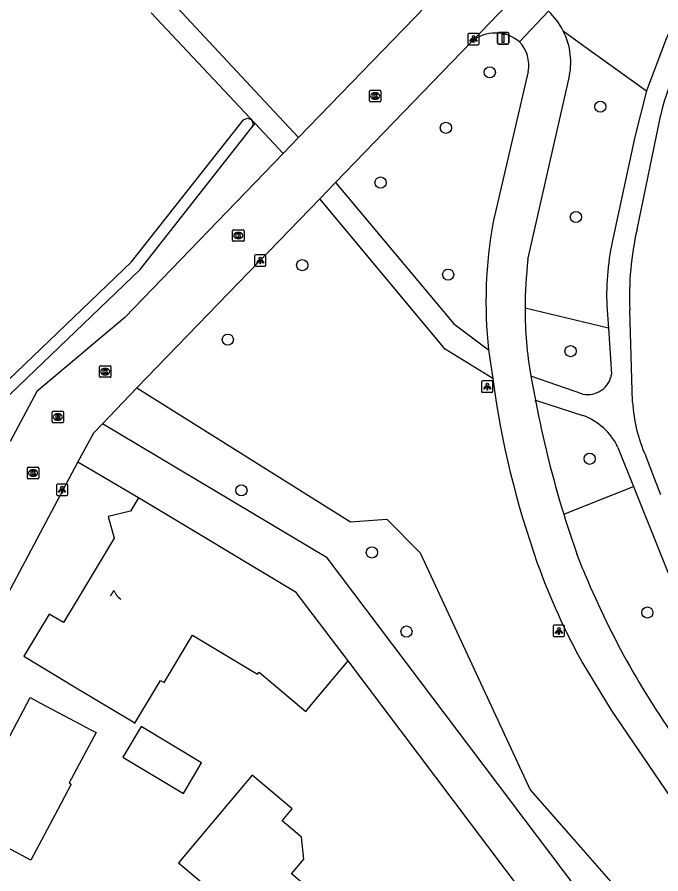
# Model space of a CAD drawing. Extents: x 157767 to 159171, y 387842 to 389425.
# Drawn here: x 158450.4 to 158506.8, y 388896.1 to 388971.1 of the extents above; entities that cross this region are included whole.
import ezdxf

# ---------------------------------------------------------------- set-up
doc = ezdxf.new("R2010")
doc.units = 0
for name, color, linetype in [('IMGEO_Berm_groen', 7, 'Continuous'), ('IMGEO_Boom', 7, 'Continuous'), ('IMGEO_Fietspad_gesloten', 7, 'Continuous'), ('IMGEO_Fietspad_open', 7, 'Continuous'), ('IMGEO_Groenvoorziening', 7, 'Continuous'), ('IMGEO_Kolk', 7, 'Continuous'), ('IMGEO_Lichtpunt', 7, 'Continuous'), ('IMGEO_Pand', 7, 'Continuous'), ('IMGEO_Pand_nummerreeks', 7, 'Continuous'), ('IMGEO_Rijbaan_lokaal_open', 7, 'Continuous'), ('IMGEO_Rioolput', 7, 'Continuous'), ('IMGEO_Verkeersbordpaal', 7, 'Continuous'), ('IMGEO_Voetpad_halfverhard', 7, 'Continuous'), ('IMGEO_Waterloop', 7, 'Continuous')]:
    doc.layers.add(name, color=color, linetype=linetype)

msp = doc.modelspace()

# ---------------------------------------------------------------- linework, layer by layer
at = {"layer": 'IMGEO_Berm_groen'}
msp.add_lwpolyline([(158470.979, 388961.356), (158471.282, 388961.741)], dxfattribs=at)
at = {"layer": 'IMGEO_Boom'}
for centre in [(158491.844, 388966.218), (158501.525, 388963.215), (158488.001, 388961.363), (158482.277, 388956.573), (158499.384, 388953.557), (158475.413, 388949.341), (158488.197, 388948.516), (158468.896, 388942.825), (158498.919, 388941.813), (158500.589, 388932.393), (158470.091, 388929.631), (158481.514, 388924.19), (158505.651, 388918.934), (158484.547, 388917.267)]:
    msp.add_circle(centre, 0.489, dxfattribs=at)
at = {"layer": 'IMGEO_Fietspad_gesloten'}
for points in [[(158496.984, 388971.565), (158494.454, 388968.892)], [(158495.22, 388966.306), (158492.137, 388953.125)], [(158495.189, 388949.83), (158498.76, 388965.635)], [(158491.738, 388941.941), (158492.097, 388939.407)], [(158495.429, 388939.633), (158495.85, 388937.521)], [(158495.881, 388937.386), (158495.85, 388937.521)], [(158500, 388922.733), (158499.947, 388922.863), (158499.467, 388924.077)], [(158500, 388914.473), (158502.482, 388910.393), (158511.442, 388897.226), (158511.933, 388896.575)]]:
    msp.add_lwpolyline(points, dxfattribs=at)
for centre, radius, start, end in [((158492.87, 388967.126), 6.052, 26.65104, 47.17378), ((158492.882, 388967.093), 6.057, 346.0678, 26.98026), ((158492.21, 388966.821), 3.054, 350.29428, 42.70539), ((158530.583, 388946.154), 39.073, 169.72319, 186.19037), ((158530.814, 388945.56), 35.88, 173.16496, 179.98867), ((158530.767, 388945.568), 35.833, 180.00233, 189.53454), ((158572.461, 388950.33), 81.103, 187.74015, 199.49576), ((158584.611, 388954.153), 90.3, 190.70066, 197.14173), ((158584.871, 388954.251), 90.578, 197.15265, 199.4588), ((158551.903, 388943.346), 59.394, 199.76365, 209.08693), ((158569.436, 388951.021), 74.977, 202.16559, 215.74651)]:
    msp.add_arc(centre, radius, start, end, dxfattribs=at)
at = {"layer": 'IMGEO_Fietspad_open'}
msp.add_arc((158492.346, 388966.37), 3.287, 50.11144, 129.83418, dxfattribs=at)
at = {"layer": 'IMGEO_Groenvoorziening'}
for points in [[(158498.279, 388969.841), (158500, 388968.6), (158505.561, 388964.597)], [(158502.231, 388943.828), (158494.934, 388945.567)], [(158460.935, 388938.589), (158479.632, 388926.883), (158482.82, 388927.105), (158485.75, 388924.149), (158495.38, 388903.415), (158500, 388898.148), (158502.249, 388895.584), (158506.729, 388890.476)], [(158502.939, 388890.179), (158477.589, 388923.712), (158457.911, 388935.462)], [(158461.07, 388928.973), (158455.767, 388932.082)], [(158498.322, 388927.538), (158504.447, 388929.951)], [(158479.542, 388868.468), (158497.831, 388890.309), (158479.43, 388914.712)]]:
    msp.add_lwpolyline(points, dxfattribs=at)
at = {"layer": 'IMGEO_Kolk'}
for p, q in [((158481.305, 388963.722), (158481.305, 388964.574)), ((158481.38, 388964.648), (158482.232, 388964.648)), ((158481.793, 388964.428), (158481.818, 388964.428)), ((158482.306, 388964.574), (158482.306, 388963.722)), ((158482.232, 388963.648), (158481.38, 388963.648)), ((158481.816, 388963.868), (158481.791, 388963.868)), ((158469.317, 388951.508), (158469.317, 388952.36)), ((158469.392, 388952.434), (158470.244, 388952.434)), ((158470.318, 388952.36), (158470.318, 388951.508)), ((158469.828, 388951.654), (158469.803, 388951.654)), ((158469.805, 388952.214), (158469.83, 388952.214)), ((158470.244, 388951.434), (158469.392, 388951.434)), ((158457.657, 388939.597), (158457.657, 388940.449)), ((158457.732, 388940.523), (158458.584, 388940.523)), ((158458.145, 388940.303), (158458.17, 388940.303)), ((158458.658, 388940.449), (158458.658, 388939.597)), ((158458.584, 388939.523), (158457.732, 388939.523)), ((158458.168, 388939.743), (158458.143, 388939.743)), ((158451.337, 388930.722), (158451.337, 388931.574)), ((158451.412, 388931.648), (158452.264, 388931.648)), ((158451.825, 388931.428), (158451.85, 388931.428)), ((158452.338, 388931.574), (158452.338, 388930.722)), ((158452.264, 388930.648), (158451.412, 388930.648)), ((158451.848, 388930.868), (158451.823, 388930.868))]:
    msp.add_line(p, q, dxfattribs=at)
for points in [[(158481.305, 388963.722), (158481.305, 388964.574)], [(158481.38, 388964.648), (158482.232, 388964.648)], [(158481.626, 388964.348), (158481.749, 388964.348), (158481.749, 388964.197), (158481.879, 388964.348), (158482.043, 388964.348), (158481.897, 388964.197), (158482.05, 388963.948), (158481.898, 388963.948), (158481.813, 388964.112), (158481.749, 388964.045), (158481.749, 388963.948), (158481.626, 388963.948), (158481.626, 388964.348)], [(158482.306, 388964.574), (158482.306, 388963.722)], [(158482.232, 388963.648), (158481.38, 388963.648)], [(158469.317, 388951.508), (158469.317, 388952.36)], [(158469.392, 388952.434), (158470.244, 388952.434)], [(158470.318, 388952.36), (158470.318, 388951.508)], [(158469.638, 388952.134), (158469.761, 388952.134), (158469.761, 388951.983), (158469.891, 388952.134), (158470.055, 388952.134), (158469.909, 388951.983), (158470.062, 388951.734), (158469.91, 388951.734), (158469.825, 388951.898), (158469.761, 388951.831), (158469.761, 388951.734), (158469.638, 388951.734), (158469.638, 388952.134)], [(158470.244, 388951.434), (158469.392, 388951.434)], [(158457.657, 388939.597), (158457.657, 388940.449)], [(158457.732, 388940.523), (158458.584, 388940.523)], [(158458.658, 388940.449), (158458.658, 388939.597)], [(158458.584, 388939.523), (158457.732, 388939.523)], [(158457.978, 388940.223), (158458.101, 388940.223), (158458.101, 388940.072), (158458.231, 388940.223), (158458.395, 388940.223), (158458.249, 388940.072), (158458.402, 388939.823), (158458.25, 388939.823), (158458.165, 388939.987), (158458.101, 388939.92), (158458.101, 388939.823), (158457.978, 388939.823), (158457.978, 388940.223)], [(158451.337, 388930.722), (158451.337, 388931.574)], [(158451.412, 388931.648), (158452.264, 388931.648)], [(158451.658, 388931.348), (158451.781, 388931.348), (158451.781, 388931.197), (158451.911, 388931.348), (158452.075, 388931.348), (158451.929, 388931.197), (158452.082, 388930.948), (158451.93, 388930.948), (158451.845, 388931.112), (158451.781, 388931.045), (158451.781, 388930.948), (158451.658, 388930.948), (158451.658, 388931.348)], [(158452.338, 388931.574), (158452.338, 388930.722)], [(158452.264, 388930.648), (158451.412, 388930.648)]]:
    msp.add_lwpolyline(points, dxfattribs=at)
for centre, start, end in [((158481.382, 388964.572), 91.55205, 178.44795), ((158481.382, 388964.572), 91.55205, 178.44795), ((158482.23, 388964.572), 1.55205, 88.44795), ((158482.23, 388964.572), 1.55205, 88.44795), ((158481.382, 388963.724), 181.55205, 268.44795), ((158481.382, 388963.724), 181.55205, 268.44795), ((158482.23, 388963.724), 271.55205, 358.44795), ((158482.23, 388963.724), 271.55205, 358.44795), ((158469.394, 388952.358), 91.55205, 178.44795), ((158469.394, 388952.358), 91.55205, 178.44795), ((158470.242, 388952.358), 1.55205, 88.44795), ((158470.242, 388952.358), 1.55205, 88.44795), ((158469.394, 388951.51), 181.55205, 268.44795), ((158469.394, 388951.51), 181.55205, 268.44795), ((158470.242, 388951.51), 271.55205, 358.44795), ((158470.242, 388951.51), 271.55205, 358.44795), ((158457.734, 388940.447), 91.55205, 178.44795), ((158457.734, 388940.447), 91.55205, 178.44795), ((158458.582, 388940.447), 1.55205, 88.44795), ((158458.582, 388940.447), 1.55205, 88.44795), ((158457.734, 388939.599), 181.55205, 268.44795), ((158457.734, 388939.599), 181.55205, 268.44795), ((158458.582, 388939.599), 271.55205, 358.44795), ((158458.582, 388939.599), 271.55205, 358.44795), ((158451.414, 388931.572), 91.55205, 178.44795), ((158451.414, 388931.572), 91.55205, 178.44795), ((158452.262, 388931.572), 1.55205, 88.44795), ((158452.262, 388931.572), 1.55205, 88.44795), ((158451.414, 388930.724), 181.55205, 268.44795), ((158451.414, 388930.724), 181.55205, 268.44795), ((158452.262, 388930.724), 271.55205, 358.44795), ((158452.262, 388930.724), 271.55205, 358.44795)]:
    msp.add_arc(centre, 0.0765, start, end, dxfattribs=at)
for centre, major_axis, ratio, start_param, end_param in [((158481.792, 388964.148), (-0.387, 0.002), 0.722429, 4.712389, 7.853982), ((158481.817, 388964.148), (-0.39, 0.002), 0.717154, 1.570796, 4.712389), ((158469.804, 388951.934), (-0.387, 0.002), 0.722429, 4.712389, 7.853982), ((158469.829, 388951.934), (-0.39, 0.002), 0.717154, 1.570796, 4.712389), ((158458.144, 388940.023), (-0.387, 0.002), 0.722429, 4.712389, 7.853982), ((158458.169, 388940.023), (-0.39, 0.002), 0.717154, 1.570796, 4.712389), ((158451.824, 388931.148), (-0.387, 0.002), 0.722429, 4.712389, 7.853982), ((158451.849, 388931.148), (-0.39, 0.002), 0.717154, 1.570796, 4.712389)]:
    msp.add_ellipse(centre, major_axis=major_axis, ratio=ratio, start_param=start_param, end_param=end_param, dxfattribs=at)
at = {"layer": 'IMGEO_Lichtpunt'}
for p, q in [((158489.92, 388969.536), (158489.92, 388968.729)), ((158489.92, 388969.536), (158489.92, 388968.729)), ((158490.822, 388969.631), (158490.014, 388969.631)), ((158490.822, 388969.631), (158490.014, 388969.631)), ((158490.916, 388968.729), (158490.916, 388969.536)), ((158490.916, 388968.729), (158490.916, 388969.536)), ((158490.014, 388968.635), (158490.822, 388968.635)), ((158490.014, 388968.635), (158490.822, 388968.635)), ((158471.243, 388950.152), (158471.243, 388949.345)), ((158471.243, 388950.152), (158471.243, 388949.345)), ((158472.145, 388950.247), (158471.337, 388950.247)), ((158472.145, 388950.247), (158471.337, 388950.247)), ((158472.239, 388949.345), (158472.239, 388950.152)), ((158472.239, 388949.345), (158472.239, 388950.152)), ((158471.337, 388949.251), (158472.145, 388949.251)), ((158471.337, 388949.251), (158472.145, 388949.251)), ((158491.127, 388939.11), (158491.127, 388938.303)), ((158491.127, 388939.11), (158491.127, 388938.303)), ((158492.029, 388939.205), (158491.221, 388939.205)), ((158492.029, 388939.205), (158491.221, 388939.205)), ((158492.123, 388938.303), (158492.123, 388939.11)), ((158492.123, 388938.303), (158492.123, 388939.11)), ((158491.221, 388938.209), (158492.029, 388938.209)), ((158491.221, 388938.209), (158492.029, 388938.209)), ((158453.88, 388930.083), (158453.88, 388929.276)), ((158453.88, 388930.083), (158453.88, 388929.276)), ((158454.782, 388930.178), (158453.974, 388930.178)), ((158454.782, 388930.178), (158453.974, 388930.178)), ((158454.876, 388929.276), (158454.876, 388930.083)), ((158454.876, 388929.276), (158454.876, 388930.083)), ((158453.974, 388929.182), (158454.782, 388929.182)), ((158453.974, 388929.182), (158454.782, 388929.182)), ((158498.301, 388917.823), (158497.493, 388917.823)), ((158498.301, 388917.823), (158497.493, 388917.823)), ((158497.399, 388917.728), (158497.399, 388916.921)), ((158497.399, 388917.728), (158497.399, 388916.921)), ((158498.395, 388916.921), (158498.395, 388917.728)), ((158498.395, 388916.921), (158498.395, 388917.728)), ((158497.493, 388916.827), (158498.301, 388916.827)), ((158497.493, 388916.827), (158498.301, 388916.827))]:
    msp.add_line(p, q, dxfattribs=at)
for points in [[(158490.294, 388969.2), (158490.333, 388969.172), (158490.145, 388968.91), (158490.107, 388968.937), (158490.294, 388969.2)], [(158490.396, 388969.152), (158490.443, 388969.152), (158490.443, 388968.83), (158490.396, 388968.83), (158490.396, 388969.152)], [(158490.506, 388969.172), (158490.544, 388969.199), (158490.731, 388968.937), (158490.692, 388968.909), (158490.506, 388969.172)], [(158471.617, 388949.816), (158471.656, 388949.788), (158471.468, 388949.526), (158471.43, 388949.553), (158471.617, 388949.816)], [(158471.719, 388949.768), (158471.766, 388949.768), (158471.766, 388949.446), (158471.719, 388949.446), (158471.719, 388949.768)], [(158471.829, 388949.788), (158471.867, 388949.815), (158472.054, 388949.553), (158472.015, 388949.525), (158471.829, 388949.788)], [(158491.501, 388938.774), (158491.54, 388938.746), (158491.352, 388938.484), (158491.314, 388938.511), (158491.501, 388938.774)], [(158491.713, 388938.746), (158491.751, 388938.773), (158491.938, 388938.511), (158491.899, 388938.483), (158491.713, 388938.746)], [(158491.603, 388938.726), (158491.65, 388938.726), (158491.65, 388938.404), (158491.603, 388938.404), (158491.603, 388938.726)], [(158454.254, 388929.747), (158454.293, 388929.719), (158454.105, 388929.457), (158454.067, 388929.484), (158454.254, 388929.747)], [(158454.466, 388929.719), (158454.504, 388929.746), (158454.691, 388929.484), (158454.652, 388929.456), (158454.466, 388929.719)], [(158454.356, 388929.699), (158454.403, 388929.699), (158454.403, 388929.377), (158454.356, 388929.377), (158454.356, 388929.699)], [(158497.773, 388917.392), (158497.812, 388917.364), (158497.624, 388917.102), (158497.586, 388917.129), (158497.773, 388917.392)], [(158497.875, 388917.344), (158497.922, 388917.344), (158497.922, 388917.022), (158497.875, 388917.022), (158497.875, 388917.344)], [(158497.985, 388917.364), (158498.023, 388917.391), (158498.21, 388917.129), (158498.171, 388917.101), (158497.985, 388917.364)]]:
    msp.add_lwpolyline(points, dxfattribs=at)
for centre in [(158490.419, 388969.334), (158471.742, 388949.95), (158491.626, 388938.908), (158454.379, 388929.881), (158497.898, 388917.526)]:
    msp.add_circle(centre, 0.0994, dxfattribs=at)
for centre, start, end in [((158490.014, 388969.536), 90, 180), ((158490.014, 388969.536), 90, 180), ((158490.822, 388969.536), 0, 90), ((158490.822, 388969.536), 0, 90), ((158490.014, 388968.729), 180, 270), ((158490.014, 388968.729), 180, 270), ((158490.822, 388968.729), 270, 0), ((158490.822, 388968.729), 270, 360), ((158471.337, 388950.152), 90, 180), ((158471.337, 388950.152), 90, 180), ((158472.145, 388950.152), 0, 90), ((158472.145, 388950.152), 0, 90), ((158471.337, 388949.345), 180, 270), ((158471.337, 388949.345), 180, 270), ((158472.145, 388949.345), 270, 0), ((158472.145, 388949.345), 270, 360), ((158491.221, 388939.11), 90, 180), ((158491.221, 388939.11), 90, 180), ((158492.029, 388939.11), 0, 90), ((158492.029, 388939.11), 0, 90), ((158491.221, 388938.303), 180, 270), ((158491.221, 388938.303), 180, 270), ((158492.029, 388938.303), 270, 0), ((158492.029, 388938.303), 270, 360), ((158453.974, 388930.083), 90, 180), ((158453.974, 388930.083), 90, 180), ((158454.782, 388930.083), 0, 90), ((158454.782, 388930.083), 0, 90), ((158453.974, 388929.276), 180, 270), ((158453.974, 388929.276), 180, 270), ((158454.782, 388929.276), 270, 0), ((158454.782, 388929.276), 270, 360), ((158497.493, 388917.728), 90, 180), ((158497.493, 388917.728), 90, 180), ((158498.301, 388917.728), 0, 90), ((158498.301, 388917.728), 0, 90), ((158497.493, 388916.921), 180, 270), ((158497.493, 388916.921), 180, 270), ((158498.301, 388916.921), 270, 0), ((158498.301, 388916.921), 270, 360)]:
    msp.add_arc(centre, 0.0946, start, end, dxfattribs=at)
at = {"layer": 'IMGEO_Pand'}
for points in [[(158461.07, 388928.973), (158460.364, 388927.798), (158458.415, 388927.342), (158458.943, 388925.45), (158455.601, 388919.889), (158454.493, 388918.046), (158453.251, 388918.792), (158451.035, 388915.105), (158453.821, 388913.431), (158455.321, 388912.53), (158460.609, 388909.352), (158460.76, 388909.261), (158462.996, 388912.983), (158463.306, 388912.797), (158465.805, 388916.957), (158471.503, 388913.533), (158471.637, 388913.698), (158475.718, 388910.268), (158476.225, 388910.875), (158479.43, 388914.712)], [(158479.43, 388914.712), (158474.874, 388920.677), (158461.07, 388928.973)], [(158451.651, 388897.258), (158443.144, 388901.767), (158446.665, 388908.41), (158449.24, 388907.045), (158451.592, 388911.483), (158452.493, 388911.005), (158456.01, 388909.141), (158456.893, 388908.673), (158457.351, 388908.43), (158455.011, 388904.014), (158455.183, 388903.922), (158453.993, 388901.676), (158451.651, 388897.258)], [(158466.599, 388905.762), (158461.31, 388908.942), (158459.712, 388906.282), (158465, 388903.102), (158466.599, 388905.762)], [(158466.183, 388884.532), (158469.284, 388881.916), (158472.509, 388885.738), (158476.136, 388890.038), (158478.415, 388892.74), (158474.476, 388896.062), (158475.568, 388897.357), (158475.356, 388899.271), (158473.652, 388900.708), (158474.538, 388901.759), (158471.04, 388904.71), (158467.791, 388900.858), (158464.567, 388897.036), (158466.973, 388895.006), (158462.513, 388889.719), (158462.139, 388890.034), (158459.806, 388887.27), (158463.452, 388884.194), (158463.884, 388884.707), (158464.754, 388885.738), (158466.183, 388884.532)]]:
    msp.add_lwpolyline(points, dxfattribs=at)
at = {"layer": 'IMGEO_Rijbaan_lokaal_open'}
for points in [[(158490.24, 388968.894), (158496.593, 388975.494)], [(158487.077, 388972.912), (158475.102, 388960.508)], [(158478.327, 388956.575), (158490.24, 388968.894)], [(158475.102, 388960.508), (158473.752, 388959.109)], [(158473.752, 388959.109), (158459.888, 388944.748), (158452.18, 388938.289), (158449.844, 388933.904)], [(158476.956, 388955.156), (158478.327, 388956.575)], [(158460.935, 388938.589), (158476.956, 388955.156)], [(158457.911, 388935.462), (158460.935, 388938.589)], [(158455.767, 388932.082), (158457.146, 388934.671), (158457.911, 388935.462)], [(158439.627, 388897.848), (158439.194, 388900.963), (158455.767, 388932.082)]]:
    msp.add_lwpolyline(points, dxfattribs=at)
at = {"layer": 'IMGEO_Rioolput'}
for p, q in [((158453.503, 388935.626), (158453.503, 388936.478)), ((158453.578, 388936.552), (158454.43, 388936.552)), ((158454.504, 388936.478), (158454.504, 388935.626)), ((158454.014, 388935.772), (158453.989, 388935.772)), ((158453.991, 388936.332), (158454.016, 388936.332)), ((158454.43, 388935.552), (158453.578, 388935.552))]:
    msp.add_line(p, q, dxfattribs=at)
for points in [[(158453.503, 388935.626), (158453.503, 388936.478)], [(158453.578, 388936.552), (158454.43, 388936.552)], [(158454.504, 388936.478), (158454.504, 388935.626)], [(158454.092, 388936.25), (158453.84, 388936.252), (158453.84, 388935.852)], [(158453.84, 388935.852), (158453.964, 388935.852), (158453.964, 388936.014), (158453.975, 388936.014)], [(158454.018, 388936.171), (158453.964, 388936.171), (158453.964, 388936.09)], [(158453.964, 388936.09), (158454.016, 388936.09)], [(158454.022, 388935.985), (158454.093, 388935.852), (158454.233, 388935.852), (158454.168, 388935.978)], [(158454.43, 388935.552), (158453.578, 388935.552)]]:
    msp.add_lwpolyline(points, dxfattribs=at)
for centre, radius, start, end in [((158453.58, 388936.476), 0.0765, 91.55205, 178.44795), ((158453.58, 388936.476), 0.0765, 91.55205, 178.44795), ((158454.428, 388936.476), 0.0765, 1.55205, 88.44795), ((158454.428, 388936.476), 0.0765, 1.55205, 88.44795), ((158453.974, 388935.961), 0.0533, 26.02933, 88.69889), ((158454, 388936.279), 0.19, 274.7715, 282.96867), ((158454.024, 388936.075), 0.0964, 77.00612, 93.18647), ((158454.038, 388936.132), 0.0378, 276.66336, 79.67722), ((158454.091, 388936.14), 0.109, 350.36119, 89.41601), ((158454.089, 388936.14), 0.112, 277.58423, 350.98172), ((158454.073, 388935.925), 0.108, 29.51342, 73.79051), ((158453.58, 388935.628), 0.0765, 181.55205, 268.44795), ((158453.58, 388935.628), 0.0765, 181.55205, 268.44795), ((158454.428, 388935.628), 0.0765, 271.55205, 358.44795), ((158454.428, 388935.628), 0.0765, 271.55205, 358.44795)]:
    msp.add_arc(centre, radius, start, end, dxfattribs=at)
for centre, major_axis, ratio, start_param, end_param in [((158453.99, 388936.052), (-0.387, 0.002), 0.722429, 4.712389, 7.853982), ((158454.015, 388936.052), (-0.39, 0.002), 0.717154, 1.570796, 4.712389)]:
    msp.add_ellipse(centre, major_axis=major_axis, ratio=ratio, start_param=start_param, end_param=end_param, dxfattribs=at)
at = {"layer": 'IMGEO_Verkeersbordpaal'}
for p, q in [((158492.518, 388968.8), (158492.518, 388969.6)), ((158492.518, 388969.6), (158492.518, 388968.8)), ((158492.618, 388969.7), (158493.408, 388969.7)), ((158493.408, 388969.7), (158492.618, 388969.7)), ((158493.508, 388969.6), (158493.508, 388968.8)), ((158493.508, 388968.8), (158493.508, 388969.6)), ((158493.408, 388968.7), (158492.618, 388968.7)), ((158492.618, 388968.7), (158493.408, 388968.7))]:
    msp.add_line(p, q, dxfattribs=at)
msp.add_lwpolyline([(158492.938, 388969.575), (158493.088, 388969.575), (158493.088, 388968.825), (158492.938, 388968.825), (158492.938, 388969.575)], dxfattribs=at)
for centre, start, end in [((158492.618, 388969.6), 90, 180), ((158492.618, 388969.6), 90, 180), ((158493.408, 388969.6), 0, 90), ((158493.408, 388969.6), 360, 90), ((158492.618, 388968.8), 180, 270), ((158492.618, 388968.8), 180, 270), ((158493.408, 388968.8), 270, 0), ((158493.408, 388968.8), 270, 0)]:
    msp.add_arc(centre, 0.1, start, end, dxfattribs=at)
at = {"layer": 'IMGEO_Voetpad_halfverhard'}
for points in [[(158438.108, 388994.606), (158455.428, 388980.497), (158459.637, 388976.702), (158464.453, 388971.904), (158471.704, 388964.144), (158475.102, 388960.508)], [(158508.555, 388971.888), (158507.308, 388969.14), (158505.561, 388964.597)], [(158471.282, 388961.741), (158462.172, 388971.431)], [(158505.561, 388964.597), (158504.537, 388960.58), (158502.654, 388951.759)], [(158504.744, 388952.477), (158506.827, 388962.509)], [(158473.752, 388959.109), (158471.282, 388961.741)], [(158478.327, 388956.575), (158488.685, 388944.207), (158491.738, 388941.941)], [(158492.097, 388939.407), (158487.934, 388941.98), (158476.956, 388955.156)], [(158502.094, 388945.796), (158502.231, 388943.828)], [(158504.358, 388937.357), (158504.116, 388945.428)], [(158502.231, 388943.828), (158502.511, 388939.803)], [(158500, 388938.05), (158495.429, 388939.633)], [(158495.85, 388937.521), (158500.003, 388936.181)], [(158503.067, 388933.39), (158504.447, 388929.951)], [(158506.836, 388929.229), (158506.28, 388930.654), (158506.274, 388930.67), (158505.501, 388932.651)], [(158504.447, 388929.951), (158513.896, 388906.401)]]:
    msp.add_lwpolyline(points, dxfattribs=at)
for centre, radius, start, end in [((158521.274, 388959.524), 14.752, 141.07132, 168.32728), ((158529.765, 388946.695), 25.681, 166.9891, 182.82874), ((158525.554, 388946.601), 23.474, 167.30559, 181.9643), ((158500.421, 388940.122), 2.114, 258.50575, 351.33421), ((158517.368, 388938.025), 13.027, 182.93969, 204.36378), ((158498.142, 388931.06), 5.448, 25.31414, 70.02504)]:
    msp.add_arc(centre, radius, start, end, dxfattribs=at)
at = {"layer": 'IMGEO_Waterloop'}
for points in [[(158447.025, 388935.388), (158446.722, 388935.212), (158446.526, 388935.189), (158446.156, 388935.367), (158446.036, 388935.581), (158446.019, 388935.81), (158460.47, 388949.621), (158470.265, 388962.061), (158470.619, 388962.204), (158470.96, 388962.079), (158471.119, 388961.671), (158470.979, 388961.356)], [(158447.025, 388935.388), (158461.212, 388948.947), (158470.979, 388961.356)]]:
    msp.add_lwpolyline(points, dxfattribs=at)

# ---------------------------------------------------------------- texts
at = {"layer": 'IMGEO_Pand_nummerreeks'}
msp.add_text('7', height=1, rotation=58.99173, dxfattribs=at).set_placement((158459.388, 388919.823))

doc.saveas('drawing.dxf')
